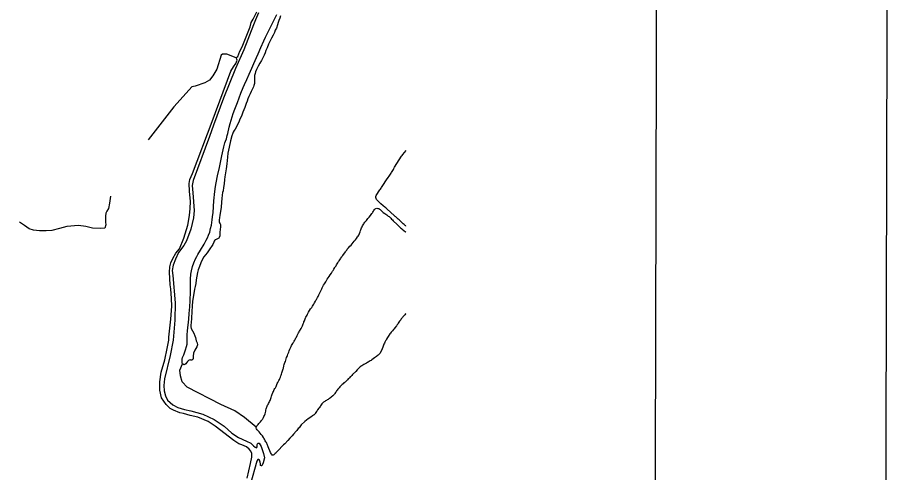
# Model space of a CAD drawing. Extents: x 3172297 to 3210190, y 958463 to 983887.
# Drawn here: x 3206457 to 3209606, y 979641 to 981287 of the extents above; entities that cross this region are included whole.
import ezdxf

# ---------------------------------------------------------------- set-up
doc = ezdxf.new("R2010")
doc.units = 0
for name, color, linetype in [('G-ANNO-NPLT', 7, 'Continuous'), ('V-ANNO-SYMB', 7, 'Continuous'), ('V-TOPO-SHOR', 7, 'Continuous')]:
    doc.layers.add(name, color=color, linetype=linetype)

msp = doc.modelspace()

# ---------------------------------------------------------------- linework, layer by layer
at = {"layer": 'G-ANNO-NPLT'}
msp.add_lwpolyline([(3172880.1, 959136.8), (3209546.6, 959046.2), (3209606.4, 983212.7), (3172939.8, 983303.4)], close=True, dxfattribs=at)
at = {"layer": 'V-ANNO-SYMB'}
msp.add_lwpolyline([(3175631.7, 959755.1), (3208714.8, 959673.3), (3208771.5, 982589.8), (3175688.4, 982671.6), (3175631.7, 959755.1)], dxfattribs=at)
at = {"layer": 'V-TOPO-SHOR'}
for points in [[(3207288.1, 979620.7), (3207299.5, 979673.9), (3207304.8, 979696.5), (3207304.9, 979709.6), (3207301.4, 979718.3), (3207294.4, 979725.3), (3207285.7, 979734.1), (3207268.3, 979741.1), (3207257.9, 979744.6), (3207239.6, 979756.9), (3207171.7, 979809.4), (3207146.4, 979825.1), (3207109, 979840.9), (3207081.1, 979847.9), (3207057.6, 979854.1), (3207044.5, 979857.6), (3207021.8, 979866.4), (3207008.8, 979872.5), (3206994.9, 979887.4), (3206978.4, 979911), (3206971.4, 979938.9), (3206971.5, 979969.4), (3206976.8, 980004.3), (3206990, 980048.7), (3206998.8, 980089.7), (3207004.2, 980120.2), (3207004.2, 980130.7), (3207011.3, 980196.1), (3207014.9, 980243.1), (3207014.1, 980271), (3207011.6, 980305.1), (3207009.9, 980319.9), (3207008.2, 980342.6), (3207007.4, 980365.2), (3207008.3, 980385.3), (3207011.8, 980399.2), (3207018.8, 980414.9), (3207030.2, 980434.9), (3207042.5, 980449.7), (3207059.1, 980488.9), (3207073.2, 980536), (3207079.4, 980570.9), (3207082.1, 980596.1), (3207083, 980620.6), (3207079.6, 980658.9), (3207077.9, 980686.8), (3207080.6, 980700.8), (3207090.2, 980722.6), (3207161.3, 980909.9), (3207228.9, 981092), (3207237.7, 981108.5), (3207246.4, 981120.7), (3207251.7, 981132), (3207250.8, 981136.4), (3207248.2, 981140.7), (3207249.1, 981141.6), (3207250.9, 981142.5), (3207253.5, 981145.1), (3207257, 981154.7), (3207261.4, 981164.3), (3207269.3, 981179.9), (3207298.2, 981252.2), (3207302.6, 981268.8), (3207309.6, 981281), (3207322.8, 981307.1)], [(3207328.9, 981303.6), (3207317.5, 981278.4), (3207310.4, 981260.1), (3207276.2, 981169.4), (3207245.5, 981101.5), (3207201.7, 980994.4), (3207166.5, 980896.8), (3207151.6, 980856.7), (3207092.8, 980697.3), (3207089.3, 980679), (3207091.8, 980652.8), (3207096, 980588.3), (3207094.2, 980562.1), (3207083.6, 980521.1), (3207068.7, 980479.3), (3207059.1, 980461.9), (3207039.8, 980436.7), (3207028.4, 980413.1), (3207020.5, 980391.4), (3207017, 980371.3), (3207018.7, 980353), (3207028, 980254.4), (3207026.1, 980192.5), (3207019.9, 980119.3), (3207009.3, 980064.4), (3206989, 979979.8), (3206986.3, 979956.3), (3206988, 979937.1), (3206992.3, 979918.8), (3207000.1, 979903.1), (3207018.4, 979886.5), (3207036.7, 979876.8), (3207061.1, 979868.9), (3207083.8, 979864.5), (3207127.3, 979852.2), (3207168.3, 979832.9), (3207204.8, 979809.3), (3207232.7, 979783.9), (3207256.2, 979767.3), (3207284.9, 979754.1), (3207301.5, 979747.1), (3207311, 979737.5), (3207316.3, 979732.3), (3207321.5, 979730.5), (3207324.1, 979734), (3207324.1, 979742.7), (3207326.8, 979747.9), (3207331.1, 979747.9), (3207338.1, 979734.8), (3207346.7, 979709.5), (3207350.2, 979693.8), (3207345.8, 979676.4), (3207340.5, 979665.9), (3207339.6, 979665.9), (3207336.1, 979666.8), (3207335.3, 979672.9), (3207334.4, 979679), (3207332.7, 979686), (3207329.2, 979688.6), (3207325.7, 979688.6), (3207322.2, 979681.7), (3207300.2, 979600.6)], [(3207052.4, 980041.9), (3207053.2, 980051.3), (3207054.5, 980056.6), (3207058.3, 980067.3), (3207062.5, 980077), (3207065.3, 980084.9), (3207068.5, 980097.2), (3207070.5, 980105.5), (3207071.4, 980114), (3207071, 980122.7), (3207070.4, 980129.5), (3207070.3, 980138.7), (3207072, 980153.6), (3207076.6, 980195.3), (3207078.5, 980215.8), (3207080.2, 980239.8), (3207081.6, 980262.1), (3207082.5, 980295.2), (3207083, 980340.2), (3207083.9, 980358.3), (3207086.1, 980370.9), (3207090.2, 980386.5), (3207094.7, 980399.6), (3207100.9, 980413.5), (3207105.5, 980422.4), (3207109.5, 980429.9), (3207119.1, 980445.6), (3207132, 980466.7), (3207139.8, 980480.9), (3207144.1, 980489.5), (3207148.2, 980499.3), (3207152.2, 980510.6), (3207155.6, 980523), (3207158.2, 980535.9), (3207160, 980545.1), (3207161.7, 980555.4), (3207162.9, 980565.9), (3207164.2, 980581.1), (3207167.4, 980623.9), (3207170.8, 980657.9), (3207173.2, 980675.5), (3207175.5, 980689), (3207180.8, 980713.5), (3207187.7, 980744.4), (3207196.3, 980786.2), (3207203.7, 980819.2), (3207207.2, 980833), (3207209.5, 980839), (3207212.5, 980847.7), (3207215.7, 980859.4), (3207217.5, 980867), (3207222.8, 980890.5), (3207226.2, 980903.2), (3207233.1, 980926.8), (3207237.2, 980939.7), (3207243, 980955.3), (3207252.6, 980979.5), (3207264.9, 981012.4), (3207273.1, 981033.9), (3207277.5, 981044.7), (3207285.9, 981062.5), (3207294.9, 981081.7), (3207304.3, 981103.3), (3207312.2, 981120.3), (3207322, 981141.4), (3207327.9, 981155.6), (3207337.5, 981177.7), (3207347.6, 981201.5), (3207354.1, 981214.8), (3207360.1, 981227.4), (3207369.4, 981247), (3207378.9, 981266), (3207388.9, 981285.6), (3207395.4, 981296.8)], [(3207408.2, 981292.6), (3207405.6, 981283.5), (3207402.7, 981275.9), (3207399.5, 981268.1), (3207396.8, 981259.4), (3207393.3, 981248.5), (3207389.5, 981240.2), (3207386, 981232.6), (3207381.6, 981223.1), (3207375.3, 981211.6), (3207369.4, 981199.2), (3207365.4, 981190), (3207359.7, 981177.3), (3207355.5, 981167.4), (3207352.9, 981158.5), (3207349.3, 981150.5), (3207339.5, 981131), (3207333.4, 981121.7), (3207327.5, 981110.3), (3207321.6, 981098), (3207318.2, 981090.3), (3207316.1, 981084.2)], [(3207248.2, 981140.7), (3207214.7, 981153.5), (3207199, 981153.5), (3207193.8, 981150), (3207177.9, 981099.5), (3207163.9, 981075.1), (3207151.7, 981059.4), (3207134.2, 981050.8), (3207099.3, 981038.6), (3207087.1, 981035.2), (3207078.3, 981024.7), (3207022.4, 980963.8), (3206929.6, 980843.7)], [(3207316.1, 981084.2), (3207314.2, 981077.2), (3207313.8, 981068.4), (3207313.7, 981060.9), (3207314, 981054.2), (3207313.7, 981048), (3207312.1, 981041.1), (3207310.3, 981035.8), (3207302.3, 981018.4), (3207298.2, 981010.8), (3207293.2, 981000.9), (3207289.7, 980992.8), (3207287.4, 980984.2), (3207284.4, 980975.5), (3207279.3, 980960.6), (3207272.5, 980943.6), (3207267, 980930.3), (3207261.5, 980919), (3207257.3, 980908.5), (3207252, 980896.6), (3207248.9, 980890.7), (3207244.6, 980883.1), (3207240.3, 980877.7), (3207237, 980872.1), (3207235.3, 980868.2), (3207232.3, 980858.5), (3207227.7, 980840.9), (3207222.5, 980817.1), (3207218.4, 980795.8), (3207216.2, 980781.4), (3207215.2, 980769), (3207214.4, 980757.5), (3207212.1, 980739.6), (3207209.4, 980725.3), (3207207.2, 980710.8), (3207205.4, 980700.7), (3207204, 980685.1), (3207202.7, 980671.2), (3207201, 980660.1), (3207199.1, 980653.8), (3207197, 980644.4), (3207195.7, 980632.4), (3207194.9, 980618.4), (3207193.3, 980600.5), (3207191.4, 980585.5), (3207189, 980571.5), (3207187.1, 980562.4), (3207186.4, 980555), (3207186.9, 980548), (3207188.2, 980544.4), (3207190, 980541), (3207190.9, 980538.1), (3207191.3, 980533.4), (3207191.1, 980529), (3207189, 980509.9), (3207188.4, 980496.5), (3207187, 980491.4), (3207184.8, 980488.2), (3207180.6, 980485.6), (3207175.2, 980484.2), (3207171.7, 980482.1), (3207171.2, 980481.8), (3207168.7, 980478), (3207166.9, 980473.6), (3207163.3, 980465.3), (3207150.8, 980446.8), (3207142.6, 980435.1), (3207137.6, 980428.6), (3207131.2, 980420.9), (3207126.1, 980412.1), (3207120.5, 980399.4), (3207115, 980386.4), (3207110.3, 980374.1), (3207107.9, 980364), (3207105.9, 980351), (3207103.8, 980337.5), (3207102, 980325), (3207099.8, 980314.3), (3207097.8, 980303.7), (3207096.7, 980295.3), (3207092.4, 980274.9), (3207090.5, 980259.4), (3207089.1, 980243.6), (3207085.9, 980200.6), (3207084.7, 980181), (3207084.4, 980176), (3207084.3, 980168.1), (3207085.7, 980162.4), (3207089.9, 980153.7), (3207094.3, 980144.6), (3207098.8, 980135.4), (3207101.2, 980128.9), (3207103.9, 980117.5), (3207106.5, 980110.7), (3207108.2, 980103.1), (3207107.4, 980099.1), (3207105.8, 980095.8), (3207098.6, 980084), (3207094, 980072.6), (3207093, 980061.4), (3207092.4, 980053.1)], [(3207861.6, 980532.3), (3207861.3, 980532.6), (3207858.6, 980534.9), (3207855, 980537.8), (3207851.8, 980540.8), (3207848.5, 980543.7), (3207845.9, 980546), (3207842.9, 980548.8), (3207840.4, 980551.2), (3207837.2, 980554.4), (3207833.7, 980557.6), (3207830.5, 980560.7), (3207827.9, 980562.9), (3207825.1, 980565.2), (3207822.8, 980567.2), (3207819.2, 980570.1), (3207794.4, 980593.1), (3207791.5, 980595.6), (3207788.5, 980597.8), (3207785, 980600.4), (3207779.8, 980605.3), (3207771.4, 980612.7), (3207762.6, 980620.8), (3207760.1, 980623.2), (3207757.3, 980626.4), (3207755, 980628.8), (3207753.7, 980631.7), (3207752.8, 980635.1), (3207753.2, 980639.3), (3207754.4, 980642.8), (3207767.7, 980662.9), (3207770, 980666.2), (3207772, 980669.7), (3207773.5, 980672.3), (3207775.4, 980675.2), (3207778.3, 980679.6), (3207791.6, 980700), (3207797.7, 980708.5), (3207801, 980712.9), (3207803.6, 980716.4), (3207806.3, 980720.4), (3207808.3, 980723.5), (3207809.9, 980726.5), (3207813.9, 980733.5), (3207816.1, 980736.8), (3207817.9, 980739.9), (3207820.7, 980745.3), (3207846.1, 980784.9), (3207847.9, 980787.4), (3207850.8, 980791.1), (3207862.2, 980805.3)], [(3206793.1, 980640), (3206789.6, 980615.6), (3206786, 980596.4), (3206780.8, 980586), (3206777.3, 980579), (3206775.5, 980568.6), (3206775.4, 980545.9), (3206777.2, 980537.2), (3206773.6, 980525), (3206756.2, 980523.3), (3206728.3, 980525.1), (3206703.9, 980530.4), (3206677.7, 980533.9), (3206635.9, 980530.5), (3206609.7, 980523.6), (3206581.8, 980516.7), (3206560.8, 980515), (3206536.4, 980515.1), (3206515.5, 980516.9), (3206499.8, 980522.1), (3206482.4, 980534.4), (3206472, 980541.4), (3206465, 980546.7)], [(3207666.9, 980468.1), (3207670.8, 980472.5), (3207674.9, 980477.4), (3207679.2, 980482.4), (3207682.9, 980486.9), (3207687.1, 980492.9), (3207688.7, 980495.5), (3207690.8, 980499.5), (3207693.9, 980505.6), (3207696.1, 980511.1), (3207697.5, 980515.9), (3207698.7, 980518.8), (3207700.1, 980522.6), (3207701.4, 980525.6), (3207703, 980529.1), (3207704.9, 980533.2), (3207707.1, 980537.1), (3207709.2, 980540.3), (3207710.8, 980542.9), (3207713.2, 980546.5), (3207716.4, 980550.4), (3207718.5, 980552.9), (3207721.8, 980556.6), (3207724.2, 980559.4), (3207726.4, 980562.1), (3207728.9, 980564.6), (3207733.2, 980570.4), (3207736, 980574), (3207738.6, 980577.6), (3207740.6, 980580.3), (3207742.3, 980582.9), (3207744.4, 980586.4), (3207746, 980589), (3207748.3, 980592), (3207750.7, 980594.3), (3207753.1, 980596.2), (3207756.1, 980596.8), (3207759.6, 980596.4), (3207763.1, 980595.5), (3207765.8, 980594), (3207768.4, 980592), (3207771.5, 980589.4), (3207774.4, 980586.5), (3207779.9, 980581.7), (3207785.2, 980577.7), (3207788.8, 980575), (3207792, 980572.8), (3207795.3, 980570.5), (3207797.9, 980568.6), (3207800.7, 980566.5), (3207803.3, 980564.2), (3207806.5, 980560.8), (3207809.7, 980557.7), (3207812.6, 980554.6), (3207815.7, 980551.2), (3207830.1, 980538.5), (3207838.6, 980529.8), (3207842.5, 980526.4), (3207845.6, 980523.6), (3207848.3, 980521.2), (3207860.6, 980511.1), (3207861.6, 980510.1)], [(3207428.5, 980052), (3207430.1, 980056.6), (3207431.8, 980060.9), (3207433.4, 980064.8), (3207434.9, 980068.6), (3207436.1, 980071.8), (3207437.8, 980076.4), (3207440.1, 980081.6), (3207442.4, 980087.3), (3207444.7, 980092.2), (3207446.8, 980096.5), (3207448.5, 980100), (3207450.6, 980104.2), (3207452.5, 980107.8), (3207454.5, 980111.1), (3207456.3, 980114.1), (3207457.9, 980116.7), (3207459.8, 980120.1), (3207462, 980124.2), (3207464.1, 980128), (3207465.8, 980131.1), (3207468.4, 980136.2), (3207471.1, 980141.1), (3207473.5, 980145.8), (3207475.7, 980149.8), (3207477.3, 980152.9), (3207482.9, 980162.4), (3207485.5, 980167.3), (3207487.3, 980171.2), (3207488.8, 980174.9), (3207490.3, 980179.2), (3207492, 980183.3), (3207493.1, 980186.4), (3207494.4, 980189.6), (3207495.9, 980193.4), (3207497.6, 980197.1), (3207499, 980200), (3207500.3, 980202.7), (3207502.2, 980206.7), (3207504.1, 980210.3), (3207505.9, 980214), (3207509.5, 980220.8), (3207513.3, 980226.9), (3207517.1, 980232.8), (3207520.9, 980238), (3207524.1, 980243), (3207526, 980246.4), (3207528.2, 980250.1), (3207531.1, 980254.9), (3207534.8, 980261.1), (3207536.5, 980263.9), (3207538.1, 980266.9), (3207542.1, 980274.2), (3207544.3, 980278.1), (3207547.2, 980283.5), (3207549.4, 980287.9), (3207550.9, 980291.2), (3207552.8, 980295.5), (3207554, 980298.3), (3207555.9, 980302.6), (3207557.5, 980305.9), (3207559.1, 980308.9), (3207561.4, 980313.3), (3207564.1, 980318.2), (3207566.9, 980323), (3207569.4, 980327), (3207571.7, 980331.1), (3207574.6, 980335.8), (3207577, 980339.8), (3207580.3, 980344.7), (3207583.9, 980349.8), (3207587.8, 980355.6), (3207592, 980361.9), (3207593.7, 980364.9), (3207596.5, 980369.1), (3207598.3, 980372.2), (3207601.2, 980376.4), (3207604.6, 980382.3), (3207606.4, 980385), (3207609, 980389.1), (3207610.7, 980392), (3207615.2, 980399.3), (3207618.2, 980403.7), (3207620.2, 980406.8), (3207622.2, 980409.7), (3207625, 980414), (3207626.8, 980416.6), (3207629.4, 980420.5), (3207631.2, 980423.1), (3207633.2, 980425.7), (3207636.2, 980429.4), (3207640.6, 980435.2), (3207643.2, 980439.1), (3207644.9, 980441.6), (3207647.5, 980445.2), (3207649.8, 980448.3), (3207651.9, 980451), (3207654, 980453.6), (3207659.1, 980459.7), (3207663.1, 980463.7), (3207666.9, 980468.1)], [(3207861, 980215.7), (3207860.1, 980214.6), (3207857.7, 980211.8), (3207855.4, 980209.4), (3207853.4, 980207), (3207851, 980204.2), (3207848.9, 980201.8), (3207846.8, 980199), (3207844.9, 980196.6), (3207842.8, 980193.8), (3207841, 980191.3), (3207838.6, 980187.9), (3207836.2, 980184.5), (3207834.1, 980181.5), (3207832, 980178.2), (3207829, 980174), (3207827.1, 980171.1), (3207822.1, 980164.5), (3207819.1, 980160.8), (3207816.7, 980157.8), (3207813.5, 980154.1), (3207810.8, 980150.9), (3207808.8, 980148.6), (3207806.3, 980145.6), (3207803.5, 980142.2), (3207796.9, 980132.5), (3207794.8, 980128.9), (3207791.8, 980123.2), (3207789.6, 980119.8), (3207787.8, 980116.8), (3207785.7, 980113.1), (3207783.8, 980109.1), (3207782, 980105.4), (3207780.5, 980101.9), (3207778.5, 980094.9), (3207773.9, 980082.8), (3207767.6, 980072.1), (3207765.6, 980069.8), (3207763.3, 980067.5), (3207760.7, 980065.2), (3207758.1, 980063.2), (3207755.6, 980061.3), (3207751.4, 980058.1), (3207748.3, 980055.7), (3207738, 980048.6), (3207735.4, 980046.6), (3207732.4, 980044.7), (3207728.6, 980042.6), (3207725.7, 980040.6), (3207722.4, 980038.8), (3207718.9, 980037), (3207714.2, 980034.2), (3207710, 980031.7), (3207706.1, 980029.3), (3207702.5, 980026.9), (3207699.7, 980025.2), (3207696.5, 980023.3), (3207693.8, 980021.2), (3207691.2, 980019), (3207688.7, 980016.4), (3207685.6, 980012.9), (3207680, 980006.9), (3207668.3, 979995.1), (3207665.5, 979991.9), (3207662.6, 979988.9), (3207660.4, 979986.6), (3207657.9, 979983.9), (3207655.7, 979981.5), (3207653.3, 979979.4), (3207650.7, 979976.8), (3207648.1, 979974), (3207644.3, 979970.3), (3207641.4, 979967.9), (3207637.3, 979965), (3207634.2, 979962.4), (3207631.4, 979959.9), (3207628.8, 979957.2), (3207626.2, 979954.4), (3207623.2, 979951.4), (3207620.1, 979947.8), (3207617.7, 979944.9), (3207615.6, 979942.2), (3207613.1, 979938.8), (3207611.2, 979936.2), (3207609.3, 979933.1)], [(3207320.6, 979805.3), (3207277.7, 979840), (3207242.9, 979864.5), (3207192.4, 979887.3), (3207070.4, 979950.4), (3207053.1, 979969.7), (3207046.1, 979990.6), (3207044.4, 980011.5), (3207054.5, 980033.8)], [(3207092.4, 980053.1), (3207090.9, 980049.3), (3207087.8, 980047.6), (3207084.6, 980047.5), (3207081.5, 980048.6), (3207077.6, 980047.7), (3207075.4, 980046.3), (3207071.7, 980042.8), (3207068.7, 980038), (3207065.8, 980033.7), (3207062.2, 980031.3), (3207058.4, 980031), (3207054.5, 980033.8), (3207052.8, 980037.1), (3207052.4, 980041.9)], [(3207424.2, 979745.4), (3207419.2, 979740.7), (3207416.8, 979738.4), (3207399.9, 979721), (3207397.1, 979717.8), (3207394.3, 979714.6), (3207392.1, 979712.6), (3207389.2, 979710.1), (3207386.5, 979707.5), (3207384.2, 979705.4), (3207381.2, 979704.1), (3207378, 979704.4), (3207375.8, 979707.1), (3207374.2, 979710.2), (3207372.4, 979713.6), (3207364.1, 979733.9), (3207362.5, 979737.3), (3207361.3, 979740.5), (3207360.2, 979743.5), (3207358.7, 979746.7), (3207357, 979749.3), (3207355.1, 979752.5), (3207353.2, 979755.9), (3207351.4, 979759.1), (3207349.9, 979761.8), (3207347.9, 979765.2), (3207346.2, 979768), (3207342.6, 979773.4), (3207338.4, 979779), (3207330.9, 979788.2), (3207328.7, 979790.7), (3207326.6, 979793.3), (3207324.4, 979795.8), (3207322, 979798.9), (3207320.4, 979801.9), (3207320.6, 979805.3), (3207322.1, 979808.9), (3207323.7, 979811.6), (3207327.4, 979815), (3207330.1, 979818.1), (3207333.1, 979821.5), (3207335.4, 979824.3), (3207338.2, 979827.5), (3207340.5, 979830.1), (3207342.5, 979832.8), (3207344.5, 979835.7), (3207346.5, 979839.6), (3207348.2, 979843.2), (3207350.3, 979847.9), (3207352.2, 979852.9), (3207353.5, 979858), (3207354.7, 979863), (3207355.5, 979867), (3207356.3, 979871.2), (3207357.3, 979874.7), (3207358.4, 979877.9), (3207359.8, 979880.8), (3207361.8, 979884.5), (3207363.5, 979887.3), (3207365.4, 979890.5), (3207367.2, 979894), (3207368.6, 979897.4), (3207370.4, 979901.5), (3207373.1, 979908.9), (3207374.4, 979912.7), (3207375.6, 979916.7), (3207376.8, 979920.4), (3207378, 979924), (3207379.1, 979927.1), (3207380.7, 979930.6), (3207382.3, 979934), (3207383.9, 979937.6), (3207385.6, 979941.1), (3207388.1, 979945), (3207389.7, 979947.9), (3207392, 979952.7), (3207393.7, 979956.2), (3207395.2, 979959.5), (3207396.7, 979963.2), (3207398.3, 979966.2), (3207400, 979969), (3207402.4, 979973.8), (3207404.1, 979977.5), (3207406, 979981.6), (3207407.9, 979986.5), (3207409.4, 979990.8), (3207410.4, 979993.7), (3207411.7, 979997), (3207413, 980001.1), (3207414.4, 980005.3), (3207415.4, 980008.5), (3207416.9, 980012.8), (3207417.8, 980016.2), (3207418.5, 980019.1), (3207420.1, 980026.5), (3207421.6, 980031.5), (3207423.1, 980035.5), (3207424.3, 980038.8), (3207425.8, 980043.1), (3207427.1, 980047.4), (3207428.5, 980052)], [(3207609.3, 979933.1), (3207607.4, 979930.3), (3207605.2, 979927.3), (3207602.9, 979924.7), (3207599.9, 979921.3), (3207597, 979918.4), (3207591.7, 979914.2), (3207588.5, 979911.5), (3207585.9, 979909.4), (3207583.3, 979907.6), (3207580, 979905.3), (3207577, 979903.7), (3207574, 979901.9), (3207571.4, 979900.1), (3207568.1, 979897.6), (3207563.8, 979895.1), (3207560.6, 979892.5), (3207557.6, 979889.3), (3207552.8, 979882.2), (3207551.1, 979879.5), (3207548.7, 979875.9), (3207546.8, 979873.5), (3207542, 979867.7), (3207540.2, 979864.8), (3207538.3, 979861.8), (3207536.2, 979858.5), (3207534, 979855.2), (3207532.2, 979852.3), (3207530.1, 979849.9), (3207527.4, 979848.1), (3207524.1, 979846), (3207517.7, 979841.6), (3207508.5, 979834.8), (3207502.5, 979830.5), (3207496.4, 979825.8), (3207483.3, 979813.3), (3207480.5, 979809.9), (3207477.8, 979806.3), (3207475.2, 979803.2), (3207472.6, 979800), (3207469.7, 979796.3), (3207467.2, 979793.7), (3207464.6, 979790.8), (3207455.3, 979779.5), (3207449.8, 979774.1), (3207447.4, 979771.5), (3207441.8, 979765.6), (3207435.1, 979757.5), (3207424.2, 979745.4)]]:
    msp.add_lwpolyline(points, dxfattribs=at)

doc.saveas('drawing.dxf')
